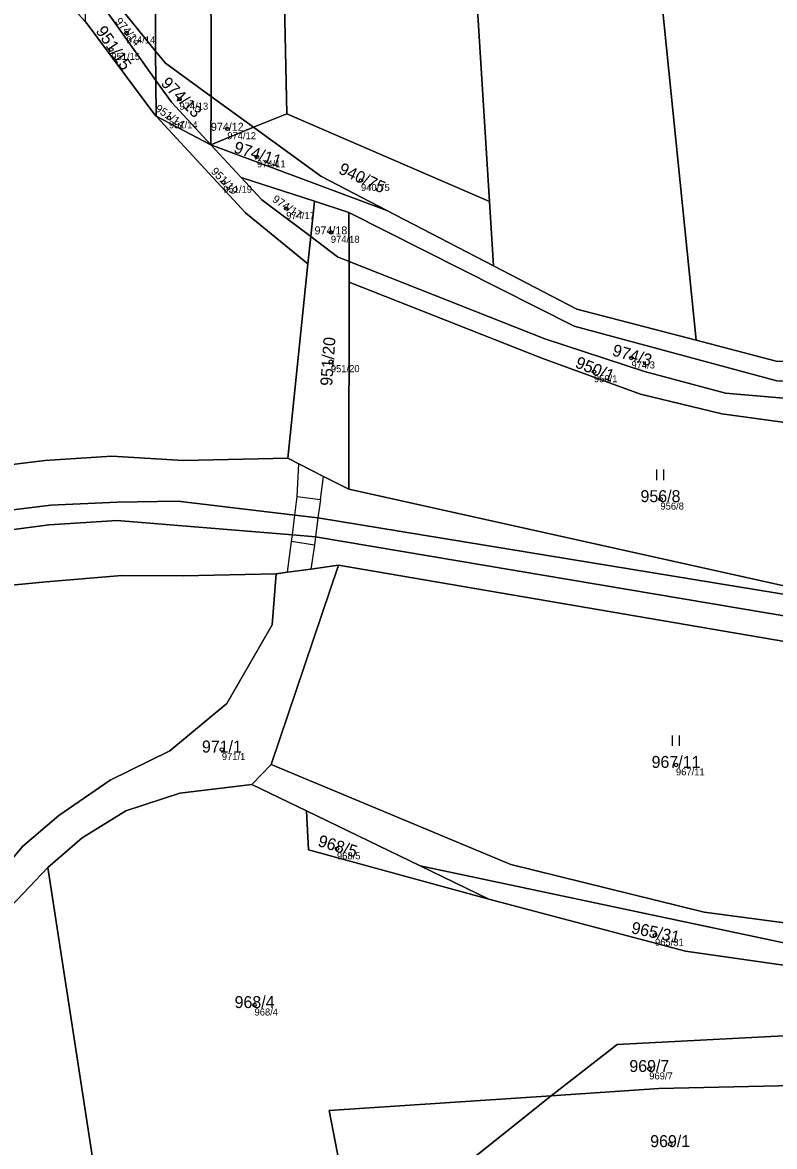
# Model space of a CAD drawing. Extents: x -603967 to -594699, y -1179315 to -1165625.
# Drawn here: x -596784.9 to -596677.8, y -1172920.9 to -1172760.8 of the extents above; entities that cross this region are included whole.
import ezdxf

# ---------------------------------------------------------------- set-up
doc = ezdxf.new("R2010")
doc.units = 0
for name, color, linetype in [('Definiční body', 7, 'Continuous'), ('Hranice parcel', 7, 'Continuous'), ('Parcelní čísla', 7, 'Continuous'), ('Polygon parcely', 7, 'Continuous'), ('Vnitřní kresba', 7, 'Continuous'), ('Značky kultur', 7, 'Continuous')]:
    doc.layers.add(name, color=color, linetype=linetype)

msp = doc.modelspace()

# ---------------------------------------------------------------- linework, layer by layer
at = {"layer": 'Definiční body'}
for centre in [(-596770.05, -1172762.32994), (-596772.21, -1172764.67994), (-596762.51, -1172771.76994), (-596764.01, -1172774.41994), (-596755.7, -1172775.97994), (-596751.48, -1172779.97994), (-596756.27, -1172783.59994), (-596736.66, -1172783.34994), (-596747.31, -1172787.32994), (-596740.95, -1172790.72994), (-596740.95, -1172809.14994), (-596698.15, -1172808.61994), (-596703.49, -1172810.57994), (-596694.02, -1172828.71994), (-596756.47, -1172864.37994), (-596691.81, -1172866.56994), (-596740.08, -1172878.52994), (-596694.79, -1172890.82994), (-596751.82, -1172900.76994), (-596695.61, -1172909.86994), (-596692.64, -1172920.56994)]:
    msp.add_circle(centre, 0.25, dxfattribs=at)
at = {"layer": 'Hranice parcel'}
for p, q in [((-596765.9, -1172764.92), (-596765.86, -1172769.09)), ((-596765.86, -1172769.09), (-596765.81, -1172774.2)), ((-596758, -1172771.37), (-596758.04, -1172778.26)), ((-596758, -1172771.37), (-596751.95, -1172775.77)), ((-596765.81, -1172774.2), (-596758.04, -1172778.26)), ((-596751.95, -1172775.77), (-596747.24, -1172773.84)), ((-596747.24, -1172773.84), (-596718.35, -1172786.34)), ((-596751.95, -1172775.77), (-596758.04, -1172778.26)), ((-596733, -1172787.6), (-596758.04, -1172778.26)), ((-596758.04, -1172778.26), (-596753.71, -1172782.93)), ((-596753.71, -1172782.93), (-596743.3, -1172786.3)), ((-596743.82, -1172791.33), (-596743.3, -1172786.3)), ((-596743.3, -1172786.3), (-596738.38, -1172787.89)), ((-596718.35, -1172786.34), (-596717.78, -1172795.51)), ((-596738.38, -1172787.89), (-596738.36, -1172794.86)), ((-596717.78, -1172795.51), (-596733, -1172787.6)), ((-596744.22, -1172795.21), (-596743.82, -1172791.33)), ((-596747.07, -1172822.87), (-596744.22, -1172795.21)), ((-596738.36, -1172794.86), (-596738.36, -1172797.83)), ((-596738.4, -1172827.32), (-596738.36, -1172797.83)), ((-596739.86, -1172838.12), (-596749.45, -1172866.51)), ((-596749.45, -1172866.51), (-596752.18, -1172869.36)), ((-596752.18, -1172869.36), (-596744.44, -1172873.11)), ((-596744.44, -1172873.11), (-596728.25, -1172880.96)), ((-596728.25, -1172880.96), (-596718.47, -1172885.71)), ((-596728.25, -1172880.96), (-596663.67, -1172894.63)), ((-596781.25, -1172881.18), (-596770.73, -1172949.64)), ((-596728.65, -1172928.92), (-596709.6, -1172913.69))]:
    msp.add_line(p, q, dxfattribs=at)
for points in [[(-596688.92, -1172806.09), (-596700.32, -1172693.78), (-596707.13, -1172585.9), (-596710.53, -1172493.05), (-596708.5, -1172377.58), (-596708.23, -1172371.12)], [(-596758, -1172771.37), (-596758.36, -1172586.33), (-596760.68, -1172488.65), (-596760.37, -1172437.73), (-596759.02, -1172373.52)], [(-596747.24, -1172773.84), (-596752.96, -1172504.18), (-596753.05, -1172468.9), (-596751.88, -1172426.03), (-596751.35, -1172373.16)], [(-596718.35, -1172786.34), (-596727.06, -1172647.44), (-596730.34, -1172589.86), (-596732.24, -1172529.76), (-596732.24, -1172469.67), (-596730.21, -1172382.63), (-596729.71, -1172372.14)], [(-596765.9, -1172764.92), (-596766.43, -1172645.16), (-596768.94, -1172488.19), (-596767.21, -1172373.89)], [(-596282.71, -1172606.41), (-596323.04, -1172633.72), (-596338.05, -1172648.46), (-596409.77, -1172721.29), (-596420.57, -1172729.8), (-596427.33, -1172733.94), (-596492.56, -1172760.62), (-596505.31, -1172766.57), (-596515.94, -1172771.42), (-596526.14, -1172776.69), (-596616.62, -1172834.97), (-596628.58, -1172840.47), (-596641.34, -1172844.81), (-596652.3, -1172846.43), (-596664.94, -1172847.35), (-596674.72, -1172845.64), (-596743.14, -1172834.08), (-596746.43, -1172833.81), (-596771.39, -1172831.78), (-596781.08, -1172832.38), (-596826.34, -1172838.31)], [(-596775.79, -1172753.64), (-596771.75, -1172757.72), (-596765.9, -1172764.92)], [(-596765.86, -1172769.09), (-596773.16, -1172758.79), (-596775.83, -1172755.83)], [(-597030.65, -1172838.75), (-597013.99, -1172836.28), (-596923.25, -1172839.27), (-596887.88, -1172838.93), (-596826.49, -1172836.21), (-596791.3, -1172830.85), (-596780.8, -1172829.58), (-596771.4, -1172829.16), (-596762.73, -1172828.99), (-596746.07, -1172831.01), (-596742.78, -1172831.4), (-596674.51, -1172842.58), (-596663.92, -1172844.44), (-596652.36, -1172843.65), (-596640.29, -1172841.7), (-596628.88, -1172837.67), (-596617.44, -1172832.7), (-596526.51, -1172774.12), (-596516.45, -1172768.35), (-596505.12, -1172763.62), (-596492.27, -1172758.51)], [(-596765.81, -1172774.2), (-596766.18, -1172773.8), (-596775.63, -1172761.01), (-596775.93, -1172760.68)], [(-596765.9, -1172764.92), (-596764.5, -1172766.64), (-596758, -1172771.37)], [(-596758.04, -1172778.26), (-596763.66, -1172772.2), (-596765.86, -1172769.09)], [(-596744.22, -1172795.21), (-596753.08, -1172787.93), (-596765.81, -1172774.2)], [(-596751.95, -1172775.77), (-596742.37, -1172782.73), (-596733, -1172787.6)], [(-596743.82, -1172791.33), (-596750.78, -1172786.08), (-596753.71, -1172782.93)], [(-596738.38, -1172787.89), (-596706.32, -1172804.09), (-596677.43, -1172811.86), (-596663.46, -1172812.18), (-596652.51, -1172809.37)], [(-596738.36, -1172794.86), (-596739.98, -1172794.22), (-596743.82, -1172791.33)], [(-596652.51, -1172812.33), (-596656, -1172813.63), (-596662.65, -1172814.51), (-596673.16, -1172814.63), (-596684.77, -1172813.64), (-596696.3, -1172810.53), (-596710.48, -1172805.87), (-596738.36, -1172794.86)], [(-596688.92, -1172806.09), (-596705.91, -1172801.67), (-596717.78, -1172795.51)], [(-596738.36, -1172797.83), (-596710.93, -1172808.66), (-596696.88, -1172813.78), (-596685.26, -1172816.57), (-596673.51, -1172818.2), (-596662.74, -1172817.31), (-596655.36, -1172817.01), (-596651.69, -1172815.32)], [(-596653.51, -1172807.17), (-596663.21, -1172809.61), (-596677.54, -1172809.05), (-596688.92, -1172806.09)], [(-596828.37, -1172829.29), (-596791.34, -1172824.42), (-596781.66, -1172823.21), (-596772.15, -1172822.6), (-596761.95, -1172823.2), (-596747.07, -1172822.87)], [(-596738.4, -1172827.32), (-596741.99, -1172825.48), (-596745.52, -1172823.67), (-596747.07, -1172822.87)], [(-596647.18, -1172840.85), (-596652.63, -1172841.94), (-596663.62, -1172842.34), (-596674.52, -1172841.47), (-596738.4, -1172827.32)], [(-596748.76, -1172839.35), (-596749.31, -1172846.64), (-596755.77, -1172857.84), (-596763.88, -1172864.57), (-596772.39, -1172868.75), (-596779.67, -1172873.77), (-596784.84, -1172878.21), (-596793.12, -1172888.04), (-596800.99, -1172898.76), (-596807.63, -1172909.06), (-596830.78, -1172959.97)], [(-596822.8, -1172845.29), (-596791.83, -1172841.5), (-596781.48, -1172840.52), (-596770.71, -1172839.61), (-596761.98, -1172839.62), (-596748.76, -1172839.35)], [(-596748.76, -1172839.35), (-596747.11, -1172839.12), (-596743.8, -1172838.67), (-596739.86, -1172838.12)], [(-596739.86, -1172838.12), (-596674.43, -1172849.34), (-596664.86, -1172851.12), (-596651.36, -1172850.09), (-596645.71, -1172849.16)], [(-596638.32, -1172890.95), (-596643.1, -1172892.33), (-596661.68, -1172891), (-596687.77, -1172887.54), (-596715.32, -1172880.76), (-596749.45, -1172866.51)], [(-596752.18, -1172869.36), (-596762.46, -1172870.6), (-596770.13, -1172873.12), (-596776.38, -1172876.94), (-596781.25, -1172881.18)], [(-596718.47, -1172885.71), (-596744.12, -1172878.68), (-596744.44, -1172873.11)], [(-596781.25, -1172881.18), (-596790.11, -1172890.5), (-596797.77, -1172900.95), (-596804.18, -1172910.98), (-596821.84, -1172954.45)], [(-596718.47, -1172885.71), (-596690.43, -1172893.09), (-596671.17, -1172895.86)], [(-596709.6, -1172913.69), (-596700.18, -1172906.38), (-596670.97, -1172904.88)], [(-596670.81, -1172912.11), (-596694.25, -1172912.67), (-596709.6, -1172913.69)], [(-596709.6, -1172913.69), (-596741.17, -1172915.78), (-596738.47, -1172929.75)]]:
    msp.add_lwpolyline(points, dxfattribs=at)
at = {"layer": 'Polygon parcely'}
for points in [[(-596688.28, -1172380.67), (-596687.63, -1172370.15), (-596708.23, -1172371.12), (-596708.5, -1172377.58), (-596710.53, -1172493.05), (-596707.13, -1172585.9), (-596700.32, -1172693.78), (-596688.92, -1172806.09), (-596677.54, -1172809.05), (-596663.21, -1172809.61), (-596653.51, -1172807.17), (-596677.16, -1172694.27), (-596685.83, -1172575.79), (-596689.22, -1172507.49), (-596690.14, -1172462.42), (-596689.44, -1172436.31)], [(-596700.32, -1172693.78), (-596707.13, -1172585.9), (-596710.53, -1172493.05), (-596708.5, -1172377.58), (-596708.23, -1172371.12), (-596729.71, -1172372.14), (-596730.21, -1172382.63), (-596732.24, -1172469.67), (-596732.24, -1172529.76), (-596730.34, -1172589.86), (-596727.06, -1172647.44), (-596718.35, -1172786.34), (-596717.78, -1172795.51), (-596705.91, -1172801.67), (-596688.92, -1172806.09)], [(-596760.68, -1172488.65), (-596760.37, -1172437.73), (-596759.02, -1172373.52), (-596761.44, -1172373.63), (-596767.21, -1172373.89), (-596768.94, -1172488.19), (-596766.43, -1172645.16), (-596765.9, -1172764.92), (-596764.5, -1172766.64), (-596758, -1172771.37), (-596758.36, -1172586.33)], [(-596751.35, -1172373.16), (-596759.02, -1172373.52), (-596760.37, -1172437.73), (-596760.68, -1172488.65), (-596758.36, -1172586.33), (-596758, -1172771.37), (-596751.95, -1172775.77), (-596747.24, -1172773.84), (-596752.96, -1172504.18), (-596753.05, -1172468.9), (-596751.88, -1172426.03)], [(-596727.06, -1172647.44), (-596730.34, -1172589.86), (-596732.24, -1172529.76), (-596732.24, -1172469.67), (-596730.21, -1172382.63), (-596729.71, -1172372.14), (-596751.35, -1172373.16), (-596751.88, -1172426.03), (-596753.05, -1172468.9), (-596752.96, -1172504.18), (-596747.24, -1172773.84), (-596718.35, -1172786.34)], [(-596771.75, -1172757.72), (-596765.9, -1172764.92), (-596766.43, -1172645.16), (-596768.94, -1172488.19), (-596767.21, -1172373.89), (-596775.79, -1172374.27), (-596776.62, -1172466.04), (-596774.63, -1172618.75), (-596774, -1172652.64), (-596774.41, -1172684.25), (-596774.63, -1172723.73), (-596775.79, -1172753.64)], [(-596772.15, -1172822.6), (-596761.95, -1172823.2), (-596747.07, -1172822.87), (-596744.22, -1172795.21), (-596753.08, -1172787.93), (-596765.81, -1172774.2), (-596766.18, -1172773.8), (-596775.63, -1172761.01), (-596775.93, -1172760.68), (-596785.28, -1172750.33), (-596795.48, -1172741.66), (-596820.07, -1172726.68), (-596852.32, -1172830.55), (-596841.54, -1172830.1), (-596828.37, -1172829.29), (-596791.34, -1172824.42), (-596781.66, -1172823.21)], [(-596775.83, -1172755.83), (-596773.16, -1172758.79), (-596765.86, -1172769.09), (-596765.9, -1172764.92), (-596771.75, -1172757.72), (-596775.79, -1172753.64)], [(-596775.93, -1172760.68), (-596775.63, -1172761.01), (-596766.18, -1172773.8), (-596765.81, -1172774.2), (-596765.86, -1172769.09), (-596773.16, -1172758.79), (-596775.83, -1172755.83)], [(-596765.86, -1172769.09), (-596763.66, -1172772.2), (-596758.04, -1172778.26), (-596758, -1172771.37), (-596764.5, -1172766.64), (-596765.9, -1172764.92)], [(-596765.81, -1172774.2), (-596758.04, -1172778.26), (-596763.66, -1172772.2), (-596765.86, -1172769.09)], [(-596758.04, -1172778.26), (-596751.95, -1172775.77), (-596758, -1172771.37)], [(-596744.22, -1172795.21), (-596743.82, -1172791.33), (-596750.78, -1172786.08), (-596753.71, -1172782.93), (-596758.04, -1172778.26), (-596765.81, -1172774.2), (-596753.08, -1172787.93)], [(-596742.37, -1172782.73), (-596733, -1172787.6), (-596717.78, -1172795.51), (-596718.35, -1172786.34), (-596747.24, -1172773.84), (-596751.95, -1172775.77)], [(-596758.04, -1172778.26), (-596733, -1172787.6), (-596742.37, -1172782.73), (-596751.95, -1172775.77)], [(-596743.82, -1172791.33), (-596743.3, -1172786.3), (-596753.71, -1172782.93), (-596750.78, -1172786.08)], [(-596738.38, -1172787.89), (-596743.3, -1172786.3), (-596743.82, -1172791.33), (-596739.98, -1172794.22), (-596738.36, -1172794.86)], [(-596738.38, -1172787.89), (-596738.36, -1172794.86), (-596710.48, -1172805.87), (-596696.3, -1172810.53), (-596684.77, -1172813.64), (-596673.16, -1172814.63), (-596662.65, -1172814.51), (-596656, -1172813.63), (-596652.51, -1172812.33), (-596652.51, -1172809.37), (-596663.46, -1172812.18), (-596677.43, -1172811.86), (-596706.32, -1172804.09)], [(-596739.98, -1172794.22), (-596743.82, -1172791.33), (-596744.22, -1172795.21), (-596747.07, -1172822.87), (-596745.52, -1172823.67), (-596741.99, -1172825.48), (-596738.4, -1172827.32), (-596738.36, -1172797.83), (-596738.36, -1172794.86)], [(-596685.26, -1172816.57), (-596673.51, -1172818.2), (-596662.74, -1172817.31), (-596655.36, -1172817.01), (-596651.69, -1172815.32), (-596652.24, -1172812.23), (-596652.51, -1172812.33), (-596656, -1172813.63), (-596662.65, -1172814.51), (-596673.16, -1172814.63), (-596684.77, -1172813.64), (-596696.3, -1172810.53), (-596710.48, -1172805.87), (-596738.36, -1172794.86), (-596738.36, -1172797.83), (-596710.93, -1172808.66), (-596696.88, -1172813.78)], [(-596738.4, -1172827.32), (-596674.52, -1172841.47), (-596663.62, -1172842.34), (-596652.63, -1172841.94), (-596647.18, -1172840.85), (-596651.69, -1172815.32), (-596655.36, -1172817.01), (-596662.74, -1172817.31), (-596673.51, -1172818.2), (-596685.26, -1172816.57), (-596696.88, -1172813.78), (-596710.93, -1172808.66), (-596738.36, -1172797.83)], [(-596864.07, -1172954.95), (-596874.79, -1172999.37), (-596850.82, -1173004.02), (-596830.78, -1172959.97), (-596807.63, -1172909.06), (-596800.99, -1172898.76), (-596793.12, -1172888.04), (-596784.84, -1172878.21), (-596779.67, -1172873.77), (-596772.39, -1172868.75), (-596763.88, -1172864.57), (-596755.77, -1172857.84), (-596749.31, -1172846.64), (-596748.76, -1172839.35), (-596761.98, -1172839.62), (-596770.71, -1172839.61), (-596781.48, -1172840.52), (-596791.83, -1172841.5), (-596822.8, -1172845.29)], [(-596784.84, -1172878.21), (-596793.12, -1172888.04), (-596800.99, -1172898.76), (-596807.63, -1172909.06), (-596830.78, -1172959.97), (-596821.84, -1172954.45), (-596804.18, -1172910.98), (-596797.77, -1172900.95), (-596790.11, -1172890.5), (-596781.25, -1172881.18), (-596776.38, -1172876.94), (-596770.13, -1172873.12), (-596762.46, -1172870.6), (-596752.18, -1172869.36), (-596749.45, -1172866.51), (-596739.86, -1172838.12), (-596743.8, -1172838.67), (-596747.11, -1172839.12), (-596748.76, -1172839.35), (-596749.31, -1172846.64), (-596755.77, -1172857.84), (-596763.88, -1172864.57), (-596772.39, -1172868.75), (-596779.67, -1172873.77)], [(-596739.86, -1172838.12), (-596749.45, -1172866.51), (-596715.32, -1172880.76), (-596687.77, -1172887.54), (-596661.68, -1172891), (-596643.1, -1172892.33), (-596638.32, -1172890.95), (-596645.71, -1172849.16), (-596651.36, -1172850.09), (-596664.86, -1172851.12), (-596674.43, -1172849.34)], [(-596670.97, -1172904.88), (-596671.17, -1172895.86), (-596690.43, -1172893.09), (-596718.47, -1172885.71), (-596744.12, -1172878.68), (-596744.44, -1172873.11), (-596752.18, -1172869.36), (-596762.46, -1172870.6), (-596770.13, -1172873.12), (-596776.38, -1172876.94), (-596781.25, -1172881.18), (-596770.73, -1172949.64), (-596742.79, -1172947.01), (-596744.35, -1172941.79), (-596737.3, -1172935.84), (-596738.47, -1172929.75), (-596741.17, -1172915.78), (-596709.6, -1172913.69), (-596700.18, -1172906.38)], [(-596728.25, -1172880.96), (-596744.44, -1172873.11), (-596744.12, -1172878.68), (-596718.47, -1172885.71)], [(-596718.47, -1172885.71), (-596690.43, -1172893.09), (-596671.17, -1172895.86), (-596663.67, -1172894.63), (-596728.25, -1172880.96)], [(-596797.77, -1172900.95), (-596804.18, -1172910.98), (-596821.84, -1172954.45), (-596770.73, -1172949.64), (-596781.25, -1172881.18), (-596790.11, -1172890.5)], [(-596709.6, -1172913.69), (-596694.25, -1172912.67), (-596670.81, -1172912.11), (-596670.97, -1172904.88), (-596700.18, -1172906.38)], [(-596662.51, -1172920.52), (-596664.97, -1172911.97), (-596670.81, -1172912.11), (-596694.25, -1172912.67), (-596709.6, -1172913.69), (-596728.65, -1172928.92), (-596670.69, -1172924.07)], [(-596741.17, -1172915.78), (-596738.47, -1172929.75), (-596728.65, -1172928.92), (-596709.6, -1172913.69)]]:
    msp.add_lwpolyline(points, close=True, dxfattribs=at)
for points in [[(-597030.65, -1172838.75), (-597013.99, -1172836.28), (-596923.25, -1172839.27), (-596887.88, -1172838.93), (-596826.49, -1172836.21), (-596791.3, -1172830.85), (-596780.8, -1172829.58), (-596771.4, -1172829.16), (-596762.73, -1172828.99), (-596746.07, -1172831.01), (-596742.78, -1172831.4), (-596674.51, -1172842.58), (-596663.92, -1172844.44), (-596652.36, -1172843.65), (-596640.29, -1172841.7), (-596628.88, -1172837.67), (-596617.44, -1172832.7), (-596526.51, -1172774.12), (-596516.45, -1172768.35), (-596505.12, -1172763.62), (-596492.27, -1172758.51)], [(-596492.27, -1172758.51), (-596505.12, -1172763.62), (-596516.45, -1172768.35), (-596526.51, -1172774.12), (-596617.44, -1172832.7), (-596628.88, -1172837.67), (-596640.29, -1172841.7), (-596652.36, -1172843.65), (-596663.92, -1172844.44), (-596674.51, -1172842.58), (-596742.78, -1172831.4), (-596746.07, -1172831.01), (-596762.73, -1172828.99), (-596771.4, -1172829.16), (-596780.8, -1172829.58), (-596791.3, -1172830.85), (-596826.49, -1172836.21), (-596887.88, -1172838.93), (-596923.25, -1172839.27), (-597013.99, -1172836.28), (-597030.65, -1172838.75)], [(-597030.61, -1172841.59), (-597015.5, -1172838.83), (-596944.68, -1172841.22), (-596923.41, -1172841.93), (-596905.67, -1172841.75), (-596888.3, -1172841.17), (-596840.79, -1172839.31), (-596826.34, -1172838.31), (-596781.08, -1172832.38), (-596771.39, -1172831.78), (-596746.43, -1172833.81), (-596743.14, -1172834.08), (-596674.72, -1172845.64), (-596664.94, -1172847.35), (-596652.3, -1172846.43), (-596641.34, -1172844.81), (-596628.58, -1172840.47), (-596616.62, -1172834.97), (-596526.14, -1172776.69), (-596515.94, -1172771.42), (-596505.31, -1172766.57), (-596492.56, -1172760.62)], [(-596492.56, -1172760.62), (-596505.31, -1172766.57), (-596515.94, -1172771.42), (-596526.14, -1172776.69), (-596616.62, -1172834.97), (-596628.58, -1172840.47), (-596641.34, -1172844.81), (-596652.3, -1172846.43), (-596664.94, -1172847.35), (-596674.72, -1172845.64), (-596743.14, -1172834.08), (-596746.43, -1172833.81), (-596771.39, -1172831.78), (-596781.08, -1172832.38), (-596826.34, -1172838.31), (-596840.79, -1172839.31), (-596888.3, -1172841.17), (-596905.67, -1172841.75), (-596923.41, -1172841.93), (-596944.68, -1172841.22), (-597015.5, -1172838.83), (-597030.61, -1172841.59)], [(-596529.17, -1172773.51), (-596576.97, -1172804.22), (-596618.34, -1172830.8), (-596629.52, -1172835.85), (-596640.78, -1172839.57), (-596647.18, -1172840.85), (-596652.63, -1172841.94), (-596663.62, -1172842.34), (-596674.52, -1172841.47), (-596738.4, -1172827.32), (-596741.99, -1172825.48), (-596745.52, -1172823.67), (-596747.07, -1172822.87), (-596761.95, -1172823.2), (-596772.15, -1172822.6), (-596781.66, -1172823.21), (-596791.34, -1172824.42), (-596828.37, -1172829.29), (-596841.54, -1172830.1), (-596852.32, -1172830.55), (-596870.88, -1172831.33)], [(-596677.54, -1172809.05), (-596688.92, -1172806.09), (-596705.91, -1172801.67), (-596717.78, -1172795.51), (-596733, -1172787.6), (-596758.04, -1172778.26), (-596753.71, -1172782.93), (-596743.3, -1172786.3), (-596738.38, -1172787.89), (-596706.32, -1172804.09), (-596677.43, -1172811.86)], [(-596791.83, -1172841.5), (-596781.48, -1172840.52), (-596770.71, -1172839.61), (-596761.98, -1172839.62), (-596748.76, -1172839.35), (-596747.11, -1172839.12), (-596743.8, -1172838.67), (-596739.86, -1172838.12), (-596674.43, -1172849.34), (-596664.86, -1172851.12), (-596651.36, -1172850.09), (-596645.71, -1172849.16), (-596639.59, -1172848.15), (-596626.62, -1172844.1), (-596614.77, -1172838.33), (-596575.54, -1172813.17), (-596527.94, -1172782.63)], [(-596524.43, -1172817.86), (-596569.27, -1172852.4), (-596570.05, -1172853), (-596586.48, -1172867.11), (-596611.13, -1172881.47), (-596625.54, -1172887.26), (-596638.32, -1172890.95), (-596643.1, -1172892.33), (-596661.68, -1172891), (-596687.77, -1172887.54), (-596715.32, -1172880.76), (-596749.45, -1172866.51), (-596752.18, -1172869.36), (-596744.44, -1172873.11), (-596728.25, -1172880.96), (-596663.67, -1172894.63), (-596655.12, -1172896.62), (-596637.58, -1172895.13), (-596610.6, -1172885.38), (-596583.67, -1172869.77), (-596568.33, -1172858.72), (-596522.71, -1172821.48)]]:
    msp.add_lwpolyline(points, dxfattribs=at)
at = {"layer": 'Vnitřní kresba'}
for p, q in [((-596745.73, -1172828.33), (-596745.52, -1172823.67)), ((-596742.43, -1172828.79), (-596741.99, -1172825.48)), ((-596746.07, -1172831.01), (-596745.73, -1172828.33)), ((-596745.73, -1172828.33), (-596742.43, -1172828.79)), ((-596742.43, -1172828.79), (-596742.78, -1172831.4)), ((-596746.43, -1172833.81), (-596746.07, -1172831.01)), ((-596742.78, -1172831.4), (-596743.14, -1172834.08)), ((-596746.55, -1172834.76), (-596746.43, -1172833.81)), ((-596743.14, -1172834.08), (-596743.3, -1172835.29)), ((-596747.11, -1172839.12), (-596746.55, -1172834.76)), ((-596743.3, -1172835.29), (-596746.55, -1172834.76)), ((-596743.3, -1172835.29), (-596743.8, -1172838.67))]:
    msp.add_line(p, q, dxfattribs=at)
at = {"layer": 'Značky kultur'}
for p, q in [((-596694.531, -1172826.02), (-596694.531, -1172824.52)), ((-596693.53, -1172826.02), (-596693.53, -1172824.52)), ((-596692.321, -1172863.87), (-596692.321, -1172862.37)), ((-596691.32, -1172863.87), (-596691.32, -1172862.37))]:
    msp.add_line(p, q, dxfattribs=at)

# ---------------------------------------------------------------- texts
at = {"layer": 'Definiční body'}
for s, p in [('974/14', (-596770.05, -1172763.819)), ('951/15', (-596772.21, -1172766.169)), ('974/13', (-596762.51, -1172773.259)), ('951/14', (-596764.01, -1172775.909)), ('974/12', (-596755.7, -1172777.469)), ('974/11', (-596751.48, -1172781.469)), ('951/19', (-596756.27, -1172785.089)), ('940/75', (-596736.66, -1172784.839)), ('974/17', (-596747.31, -1172788.819)), ('974/18', (-596740.95, -1172792.219)), ('951/20', (-596740.95, -1172810.639)), ('974/3', (-596698.15, -1172810.109)), ('950/1', (-596703.49, -1172812.069)), ('956/8', (-596694.02, -1172830.209)), ('971/1', (-596756.47, -1172865.869)), ('967/11', (-596691.81, -1172868.059)), ('968/5', (-596740.08, -1172880.019)), ('965/31', (-596694.79, -1172892.319)), ('968/4', (-596751.82, -1172902.259)), ('969/7', (-596695.61, -1172911.359))]:
    msp.add_text(s, height=0.999996, dxfattribs=at).set_placement(p)
at = {"layer": 'Parcelní čísla'}
for s, height, rotation, p in [('974/14', 1.14, 310, (-596771.762, -1172760.732)), ('951/15', 1.699998, 304, (-596774.5, -1172762.043)), ('974/13', 1.699998, 315, (-596765.261, -1172769.619)), ('951/14', 1.14, 326, (-596766.096, -1172773.356)), ('974/11', 1.699998, 342, (-596754.908, -1172779.313)), ('951/19', 1.14, 315, (-596758.115, -1172782.157)), ('940/75', 1.699998, 335, (-596739.981, -1172782.27)), ('974/17', 1.14, 326, (-596749.396, -1172786.266)), ('951/20', 1.699998, 86, (-596740.767, -1172812.637)), ('974/3', 1.699998, 344, (-596700.993, -1172808.246)), ('950/1', 1.699998, 338, (-596706.278, -1172809.911)), ('968/5', 1.699998, 343, (-596742.916, -1172878.107)), ('965/31', 1.699998, 348, (-596698.269, -1172890.525))]:
    msp.add_text(s, height=height, rotation=rotation, dxfattribs=at).set_placement(p)
for s, height, p in [('974/12', 1.14, (-596758.024, -1172776.265)), ('974/18', 1.14, (-596743.274, -1172791.015)), ('956/8', 1.699998, (-596696.856, -1172829.145)), ('971/1', 1.699998, (-596759.306, -1172864.805)), ('967/11', 1.699998, (-596695.276, -1172866.995)), ('968/4', 1.699998, (-596754.656, -1172901.195)), ('969/7', 1.699998, (-596698.446, -1172910.295)), ('969/1', 1.699998, (-596695.476, -1172920.995))]:
    msp.add_text(s, height=height, dxfattribs=at).set_placement(p)

doc.saveas('drawing.dxf')
